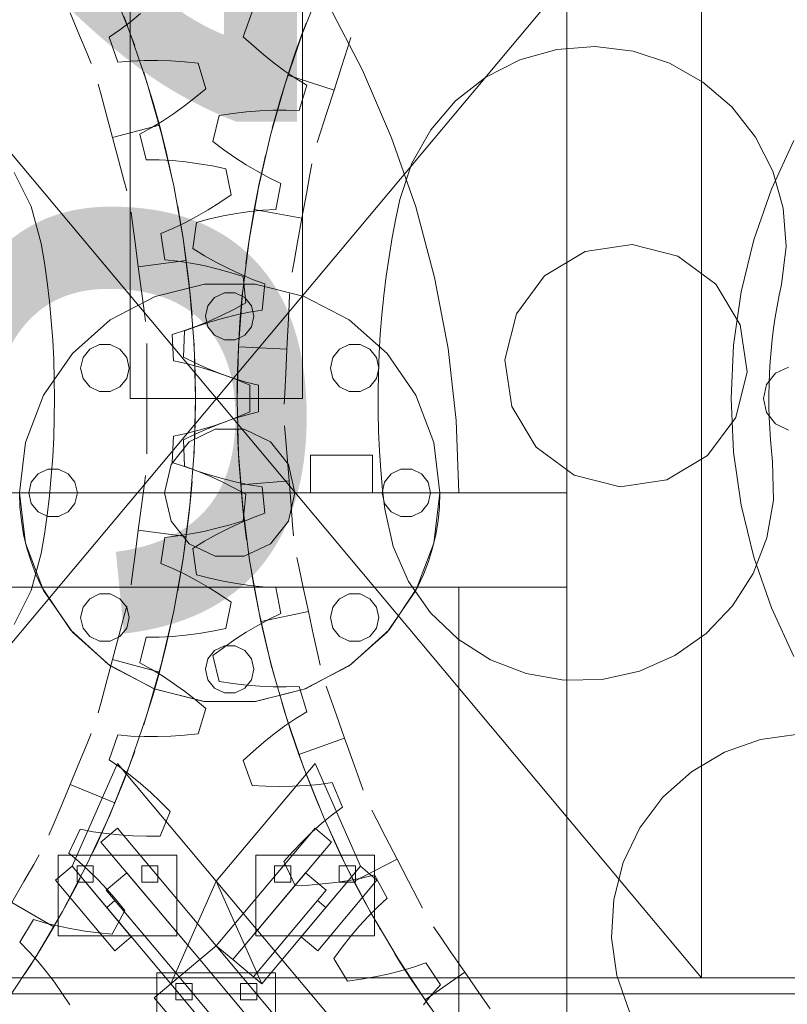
# Model space of a CAD drawing. Header units: millimetres. Extents: x -4738 to 65662, y -68080 to 6847.
# Tile 918 of 1056: x 24777 to 25062, y 1500 to 1866. Entities that reach past the tile are written whole.
import ezdxf

# ---------------------------------------------------------------- set-up
doc = ezdxf.new("R2010")
doc.units = ezdxf.units.MM
doc.layers.add('COTAS_P', color=1, linetype='Continuous', lineweight=0)
doc.layers.add('lateral_briquetadora', color=7, linetype='Continuous', lineweight=0)
doc.dimstyles.new('R19_100', dxfattribs={"dimtxt": 250, "dimasz": 150, "dimexe": 150, "dimexo": 80, "dimgap": 100, "dimtad": 1, "dimtih": 1, "dimtoh": 1, "dimdsep": 46, "dimcen": 0.09, "dimadec": 0, "dimazin": 0, "dimtfac": 1, "dimtdec": 4, "dimtofl": 0, "dimtmove": 0, "dimatfit": 3, "dimfxl": 1, "dimtolj": 1, "dimtzin": 0, "dimarcsym": 0})

# ---------------------------------------------------------------- blocks, each defined once
blk = doc.blocks.new('DIM_R30_6')
at = {"layer": 'COTAS_P'}
for p, q in [((24580.07, 3250), (24980.07, 3250)), ((24980.07, 3250), (24935.07, 3100)), ((24980.07, 0), (24980.07, 3250)), ((24980.07, 3250), (25025.07, 3100)), ((24980.07, 0), (24935.07, 150)), ((24980.07, 0), (25025.07, 150)), ((24580.07, 0), (24980.07, 0))]:
    blk.add_line(p, q, dxfattribs=at)
blk.add_text('3250 P', height=250, rotation=90, dxfattribs=at).set_placement((24880.07, 1625))
blk = doc.blocks.new('DIM_R30_7')
at = {"layer": 'COTAS_P'}
for p, q in [((24250.07, 2141), (24400.07, 2186)), ((26750.07, 2141), (26600.07, 2186)), ((24250.07, 1241), (24250.07, 2141)), ((24250.07, 2141), (26750.07, 2141)), ((24250.07, 2141), (24400.07, 2096)), ((26750.07, 2141), (26600.07, 2096)), ((26750.07, 1241), (26750.07, 2141))]:
    blk.add_line(p, q, dxfattribs=at)
blk.add_text('2500 P', height=250, dxfattribs=at).set_placement((25500.07, 2241))

msp = doc.modelspace()

# ---------------------------------------------------------------- linework, layer by layer
at = {"layer": 'lateral_briquetadora'}
for p, q in [((24670.067, 1940), (25030.067, 1510)), ((25030.067, 1940), (24670.067, 1510)), ((25030.067, 1510), (25030.067, 1940)), ((24818.067, 1900), (24818.067, 1725)), ((24882.067, 1725), (24882.067, 1900)), ((24810.529, 1879.686), (24817.901, 1861.23)), ((24882.019, 1860.648), (24889.362, 1879.115)), ((24891.598, 1871.338), (24904.291, 1846.9)), ((24795.829, 1868.219), (24799.316, 1859.801)), ((24822.007, 1867.875), (24818.184, 1864.748)), ((24860.047, 1859.315), (24863.369, 1868.6)), ((24818.184, 1864.748), (24814.279, 1861.82)), ((24815.849, 1866.648), (24818.425, 1859.807)), ((24881.971, 1860.517), (24883.393, 1864.319)), ((24814.279, 1861.82), (24810.285, 1859.118)), ((24817.901, 1861.23), (24824.329, 1842.425)), ((24875.621, 1841.832), (24882.019, 1860.648)), ((24879.509, 1853.634), (24881.971, 1860.517)), ((24799.316, 1859.801), (24802.112, 1853.051)), ((24810.285, 1859.118), (24813.603, 1849.845)), ((24818.425, 1859.807), (24819.8, 1855.988)), ((24863.821, 1855.863), (24860.047, 1859.315)), ((24898.78, 1855.116), (24900.021, 1858.976)), ((24802.112, 1853.051), (24803.664, 1849.304)), ((24867.66, 1852.572), (24863.821, 1855.863)), ((24876.621, 1844.99), (24879.509, 1853.634)), ((24896.545, 1848.159), (24898.78, 1855.116)), ((24962.747, 1850.733), (24976.438, 1854.548)), ((24976.438, 1854.548), (24990.61, 1855.619)), ((24990.61, 1855.619), (25004.719, 1853.905)), ((25004.719, 1853.905), (25018.222, 1849.471)), ((24813.603, 1849.845), (24818.404, 1850.29)), ((24818.404, 1850.29), (24823.28, 1850.504)), ((24823.28, 1850.504), (24828.22, 1850.512)), ((24828.22, 1850.512), (24833.214, 1850.333)), ((24833.214, 1850.333), (24838.258, 1849.977)), ((24838.258, 1849.977), (24843.346, 1849.452)), ((24843.346, 1849.452), (24846.208, 1840.015)), ((24871.565, 1849.453), (24867.66, 1852.572)), ((24875.538, 1846.517), (24871.565, 1849.453)), ((24950.064, 1844.32), (24962.747, 1850.733)), ((25018.222, 1849.471), (25030.601, 1842.488)), ((24824.371, 1842.292), (24823.137, 1846.159)), ((24879.581, 1843.784), (24875.538, 1846.517)), ((24893.758, 1839.484), (24896.545, 1848.159)), ((24904.291, 1846.9), (24915.125, 1821.79)), ((24824.329, 1842.425), (24829.796, 1823.318)), ((24826.491, 1835.296), (24824.371, 1842.292)), ((24876.621, 1844.99), (24873.934, 1836.283)), ((24893.758, 1839.484), (24876.621, 1844.99)), ((24883.703, 1841.282), (24879.581, 1843.784)), ((24938.875, 1835.556), (24950.064, 1844.32)), ((25030.601, 1842.488), (25041.379, 1833.225)), ((24807.316, 1837.722), (24806.266, 1841.639)), ((24846.208, 1840.015), (24842.269, 1836.753)), ((24870.184, 1822.717), (24875.621, 1841.832)), ((24880.844, 1831.857), (24883.703, 1841.282)), ((24893.758, 1839.484), (24890.971, 1830.809)), ((24809.207, 1830.664), (24807.316, 1837.722)), ((24828.952, 1826.522), (24826.491, 1835.296)), ((24842.269, 1836.753), (24838.274, 1833.655)), ((24873.934, 1836.283), (24871.926, 1829.254)), ((24929.612, 1824.777), (24938.875, 1835.556)), ((24838.274, 1833.655), (24834.22, 1830.73)), ((24856.212, 1830.778), (24861.232, 1831.382)), ((24861.232, 1831.382), (24866.212, 1831.806)), ((24866.212, 1831.806), (24871.146, 1832.04)), ((24871.146, 1832.04), (24876.027, 1832.066)), ((24876.027, 1832.066), (24880.844, 1831.857)), ((25041.379, 1833.225), (25050.143, 1822.036)), ((24811.565, 1821.863), (24809.207, 1830.664)), ((24830.109, 1827.994), (24825.936, 1825.462)), ((24834.22, 1830.73), (24830.109, 1827.994)), ((24848.76, 1820.439), (24851.156, 1830.005)), ((24851.156, 1830.005), (24856.212, 1830.778)), ((24871.926, 1829.254), (24870.867, 1825.335)), ((24890.971, 1830.809), (24888.736, 1823.853)), ((24811.565, 1821.863), (24828.952, 1826.522)), ((24825.936, 1825.462), (24821.696, 1823.165)), ((24828.952, 1826.522), (24831.208, 1817.692)), ((24888.736, 1823.853), (24887.495, 1819.992)), ((24922.629, 1812.398), (24929.612, 1824.777)), ((24811.565, 1821.863), (24813.923, 1813.062)), ((24821.696, 1823.165), (24824.089, 1813.611)), ((24829.796, 1823.318), (24834.288, 1803.959)), ((24852.855, 1817.374), (24848.76, 1820.439)), ((24865.722, 1803.351), (24870.184, 1822.717)), ((24915.125, 1821.79), (24924.053, 1796.116)), ((25050.143, 1822.036), (25056.556, 1809.353)), ((25056.039, 1802.677), (25064.301, 1820.769)), ((24831.208, 1817.692), (24832.869, 1810.574)), ((24856.998, 1814.475), (24852.855, 1817.374)), ((24813.923, 1813.062), (24815.815, 1806.004)), ((24824.089, 1813.611), (24828.911, 1813.583)), ((24828.911, 1813.583), (24833.785, 1813.318)), ((24833.785, 1813.318), (24838.701, 1812.843)), ((24838.701, 1812.843), (24843.654, 1812.174)), ((24861.189, 1811.754), (24856.998, 1814.475)), ((24867.431, 1811.311), (24868.345, 1815.266)), ((24832.869, 1810.574), (24833.734, 1806.608)), ((24843.654, 1812.174), (24848.639, 1811.325)), ((24848.639, 1811.325), (24853.651, 1810.305)), ((24853.651, 1810.305), (24855.574, 1800.633)), ((24865.43, 1809.222), (24861.189, 1811.754)), ((24869.722, 1806.898), (24865.43, 1809.222)), ((24865.889, 1804.166), (24867.431, 1811.311)), ((24884.802, 1808.15), (24885.528, 1812.14)), ((24918.195, 1798.895), (24922.629, 1812.398)), ((25056.556, 1809.353), (25060.372, 1795.662)), ((24775.033, 1808.933), (24781.4, 1796.226)), ((24815.815, 1806.004), (24816.864, 1802.087)), ((24874.07, 1804.812), (24869.722, 1806.898)), ((24883.494, 1800.961), (24884.802, 1808.15)), ((24834.288, 1803.959), (24837.794, 1784.398)), ((24862.247, 1783.784), (24865.722, 1803.351)), ((24864.154, 1795.219), (24865.889, 1804.166)), ((24872.148, 1795.152), (24874.07, 1804.812)), ((25049.533, 1783.882), (25056.039, 1802.677)), ((24855.574, 1800.633), (24851.335, 1797.772)), ((24881.863, 1791.997), (24883.494, 1800.961)), ((24916.7, 1791.827), (24918.195, 1798.895)), ((24781.4, 1796.226), (24785.166, 1782.522)), ((24836.478, 1792.432), (24835.759, 1796.427)), ((24847.054, 1795.081), (24842.734, 1792.568)), ((24851.335, 1797.772), (24847.054, 1795.081)), ((24862.479, 1794.384), (24867.333, 1794.888)), ((24864.154, 1795.219), (24862.627, 1786.235)), ((24881.863, 1791.997), (24864.154, 1795.219)), ((24867.333, 1794.888), (24872.148, 1795.152)), ((24924.053, 1796.116), (24931.037, 1769.987)), ((25060.372, 1795.662), (25061.443, 1781.49)), ((24818.973, 1790.127), (24818.443, 1794.148)), ((24837.667, 1785.22), (24836.478, 1792.432)), ((24842.734, 1792.568), (24838.374, 1790.247)), ((24842.785, 1790.399), (24847.741, 1791.664)), ((24847.741, 1791.664), (24852.678, 1792.757)), ((24852.678, 1792.757), (24857.592, 1793.667)), ((24857.592, 1793.667), (24862.479, 1794.384)), ((24881.863, 1791.997), (24880.232, 1783.033)), ((24915.355, 1784.728), (24916.7, 1791.827)), ((24819.926, 1782.883), (24818.973, 1790.127)), ((24833.973, 1788.137), (24829.528, 1786.266)), ((24838.374, 1790.247), (24833.973, 1788.137)), ((24841.338, 1780.645), (24842.785, 1790.399)), ((24829.528, 1786.266), (24830.974, 1776.524)), ((24838.962, 1776.199), (24837.667, 1785.22)), ((24837.794, 1784.398), (24840.305, 1764.683)), ((24859.768, 1764.065), (24862.247, 1783.784)), ((24862.627, 1786.235), (24861.553, 1779.005)), ((24914.161, 1777.603), (24915.355, 1784.728)), ((25044.844, 1764.554), (25049.533, 1783.882)), ((24785.166, 1782.522), (24786.313, 1775.389)), ((24821.116, 1773.849), (24819.926, 1782.883)), ((24845.713, 1777.995), (24841.338, 1780.645)), ((24880.232, 1783.033), (24878.924, 1775.844)), ((24986.956, 1779.551), (25004.325, 1782.127)), ((25004.325, 1782.127), (25021.356, 1777.861)), ((25061.443, 1781.49), (25059.729, 1767.381)), ((24830.974, 1776.524), (24835.77, 1776.024)), ((24850.12, 1775.517), (24845.713, 1777.995)), ((24861.553, 1779.005), (24861.015, 1774.981)), ((24913.119, 1770.453), (24914.161, 1777.603)), ((24971.896, 1770.524), (24986.956, 1779.551)), ((25021.356, 1777.861), (25035.459, 1767.401)), ((24786.313, 1775.389), (24787.308, 1768.233)), ((24821.116, 1773.849), (24838.962, 1776.199)), ((24821.116, 1773.849), (24822.305, 1764.816)), ((24835.77, 1776.024), (24840.594, 1775.282)), ((24838.962, 1776.199), (24840.046, 1767.151)), ((24840.594, 1775.282), (24845.44, 1774.327)), ((24845.44, 1774.327), (24850.303, 1773.176)), ((24854.559, 1773.219), (24850.12, 1775.517)), ((24850.303, 1773.176), (24855.181, 1771.843)), ((24859.027, 1771.115), (24854.559, 1773.219)), ((24878.924, 1775.844), (24878.198, 1771.854)), ((24855.181, 1771.843), (24860.069, 1770.336)), ((24863.527, 1769.223), (24859.027, 1771.115)), ((24860.069, 1770.336), (24861.035, 1760.522)), ((24868.057, 1767.573), (24863.527, 1769.223)), ((24912.23, 1763.283), (24913.119, 1770.453)), ((24931.037, 1769.987), (24936.047, 1743.516)), ((24961.437, 1756.421), (24971.896, 1770.524)), ((24787.308, 1768.233), (24788.15, 1761.057)), ((24827.408, 1762.931), (24845.666, 1767.431)), ((24840.046, 1767.151), (24840.764, 1759.876)), ((24845.666, 1767.431), (24864.469, 1767.431)), ((24864.469, 1767.431), (24882.727, 1762.931)), ((24867.092, 1757.771), (24868.057, 1767.573)), ((25035.459, 1767.401), (25044.486, 1752.341)), ((25059.729, 1767.381), (25058.871, 1763.327)), ((24810.758, 1754.193), (24827.408, 1762.931)), ((24822.305, 1764.816), (24823.259, 1757.571)), ((24840.305, 1764.683), (24841.814, 1744.867)), ((24849.456, 1762.556), (24846.959, 1759.425)), ((24853.065, 1764.294), (24849.456, 1762.556)), ((24857.07, 1764.294), (24853.065, 1764.294)), ((24860.679, 1762.556), (24857.07, 1764.294)), ((24858.29, 1744.247), (24859.768, 1764.065)), ((24859.439, 1760.629), (24859.829, 1764.669)), ((24863.176, 1759.425), (24860.679, 1762.556)), ((24877.074, 1759.762), (24877.273, 1763.812)), ((24882.727, 1762.931), (24899.377, 1754.193)), ((24911.492, 1756.096), (24912.23, 1763.283)), ((25042.014, 1744.867), (25044.844, 1764.554)), ((25058.871, 1763.327), (25058.1, 1759.256)), ((24788.15, 1761.057), (24788.84, 1753.865)), ((24840.764, 1759.876), (24841.104, 1755.831)), ((24846.959, 1759.425), (24846.067, 1755.52)), ((24856.535, 1758.091), (24852.012, 1755.832)), ((24861.035, 1760.522), (24856.535, 1758.091)), ((24858.843, 1753.343), (24859.439, 1760.629)), ((24864.067, 1755.52), (24863.176, 1759.425)), ((24876.715, 1752.464), (24877.074, 1759.762)), ((25058.1, 1759.256), (25057.415, 1755.169)), ((24823.259, 1757.571), (24823.788, 1753.551)), ((24846.067, 1755.52), (24846.959, 1751.615)), ((24852.012, 1755.832), (24847.466, 1753.754)), ((24847.95, 1753.48), (24852.751, 1754.867)), ((24852.751, 1754.867), (24857.544, 1756.059)), ((24857.544, 1756.059), (24862.326, 1757.037)), ((24862.326, 1757.037), (24867.092, 1757.771)), ((24863.176, 1751.615), (24864.067, 1755.52)), ((24910.908, 1748.895), (24911.492, 1756.096)), ((24957.171, 1739.389), (24961.437, 1756.421)), ((25057.415, 1755.169), (25056.818, 1751.069)), ((24788.84, 1753.865), (24789.377, 1746.66)), ((24796.684, 1741.724), (24810.758, 1754.193)), ((24842.899, 1751.872), (24838.313, 1750.204)), ((24838.336, 1750.164), (24843.144, 1751.909)), ((24847.466, 1753.754), (24842.899, 1751.872)), ((24843.144, 1751.909), (24847.95, 1753.48)), ((24846.959, 1751.615), (24849.456, 1748.484)), ((24858.29, 1744.247), (24858.843, 1753.343)), ((24860.679, 1748.484), (24863.176, 1751.615)), ((24876.268, 1743.364), (24876.715, 1752.464)), ((24899.377, 1754.193), (24913.451, 1741.724)), ((25044.486, 1752.341), (25047.062, 1734.973)), ((25056.818, 1751.069), (25056.308, 1746.957)), ((24838.313, 1750.204), (24833.706, 1748.777)), ((24833.706, 1748.777), (24834.19, 1738.94)), ((24837.852, 1740.314), (24838.336, 1750.164)), ((24849.456, 1748.484), (24853.065, 1746.746)), ((24857.07, 1746.746), (24860.679, 1748.484)), ((24910.477, 1741.683), (24910.908, 1748.895)), ((24789.377, 1746.66), (24789.76, 1739.446)), ((24806.735, 1745.104), (24803.126, 1743.366)), ((24810.741, 1745.104), (24806.735, 1745.104)), ((24814.349, 1743.366), (24810.741, 1745.104)), ((24824.317, 1741.418), (24824.317, 1745.473)), ((24841.974, 1741.418), (24841.783, 1745.473)), ((24841.814, 1744.867), (24842.317, 1725)), ((24853.065, 1746.746), (24857.07, 1746.746)), ((24857.818, 1724.379), (24858.29, 1744.247)), ((24858.29, 1744.247), (24857.949, 1735.14)), ((24876.268, 1743.364), (24858.29, 1744.247)), ((24899.394, 1745.104), (24895.786, 1743.366)), ((24903.4, 1745.104), (24899.394, 1745.104)), ((24907.009, 1743.366), (24903.4, 1745.104)), ((24936.047, 1743.516), (24939.061, 1716.815)), ((25041.067, 1725), (25042.014, 1744.867)), ((25056.308, 1746.957), (25055.885, 1742.835)), ((24786.002, 1726.248), (24796.684, 1741.724)), ((24800.629, 1740.235), (24799.738, 1736.33)), ((24803.126, 1743.366), (24800.629, 1740.235)), ((24816.847, 1740.235), (24814.349, 1743.366)), ((24817.738, 1736.33), (24816.847, 1740.235)), ((24824.317, 1734.112), (24824.317, 1741.418)), ((24842.466, 1738.107), (24837.852, 1740.314)), ((24842.212, 1734.112), (24841.974, 1741.418)), ((24876.268, 1743.364), (24875.821, 1734.263)), ((24893.288, 1740.235), (24892.397, 1736.33)), ((24895.786, 1743.366), (24893.288, 1740.235)), ((24909.506, 1740.235), (24907.009, 1743.366)), ((24910.397, 1736.33), (24909.506, 1740.235)), ((24910.199, 1734.463), (24910.477, 1741.683)), ((24913.451, 1741.724), (24924.133, 1726.248)), ((25055.885, 1742.835), (25055.55, 1738.704)), ((24789.76, 1739.446), (24789.991, 1732.224)), ((24799.738, 1736.33), (24800.629, 1732.425)), ((24816.847, 1732.425), (24817.738, 1736.33)), ((24834.19, 1738.94), (24838.914, 1737.973)), ((24838.914, 1737.973), (24843.642, 1736.762)), ((24847.095, 1736.072), (24842.466, 1738.107)), ((24843.642, 1736.762), (24848.371, 1735.336)), ((24892.397, 1736.33), (24893.288, 1732.425)), ((24909.506, 1732.425), (24910.397, 1736.33)), ((24959.747, 1722.021), (24957.171, 1739.389)), ((25055.55, 1738.704), (25055.302, 1734.568)), ((25057.586, 1734.382), (25062.397, 1736.699)), ((24800.629, 1732.425), (24803.126, 1729.293)), ((24814.349, 1729.293), (24816.847, 1732.425)), ((24824.317, 1725), (24824.317, 1734.112)), ((24842.317, 1725), (24842.212, 1734.112)), ((24851.737, 1734.22), (24847.095, 1736.072)), ((24848.371, 1735.336), (24853.098, 1733.714)), ((24856.39, 1732.564), (24851.737, 1734.22)), ((24853.098, 1733.714), (24857.821, 1731.909)), ((24861.053, 1731.123), (24856.39, 1732.564)), ((24857.949, 1735.14), (24857.828, 1727.832)), ((24875.821, 1734.263), (24875.463, 1726.965)), ((24893.288, 1732.425), (24895.786, 1729.293)), ((24907.009, 1729.293), (24909.506, 1732.425)), ((24910.075, 1727.24), (24910.199, 1734.463)), ((25047.062, 1734.973), (25042.796, 1717.941)), ((25054.256, 1730.207), (25057.586, 1734.382)), ((25055.302, 1734.568), (25055.143, 1730.428)), ((24789.991, 1732.224), (24790.067, 1725)), ((24803.126, 1729.293), (24806.735, 1727.555)), ((24810.741, 1727.555), (24814.349, 1729.293)), ((24857.821, 1731.909), (24862.538, 1729.931)), ((24865.724, 1729.925), (24861.053, 1731.123)), ((24862.538, 1729.931), (24862.538, 1720.069)), ((24865.724, 1720.075), (24865.724, 1729.925)), ((24895.786, 1729.293), (24899.394, 1727.555)), ((24903.4, 1727.555), (24907.009, 1729.293)), ((25053.067, 1725), (25054.256, 1730.207)), ((25055.143, 1730.428), (25055.072, 1726.285)), ((24779.334, 1708.667), (24786.002, 1726.248)), ((24806.735, 1727.555), (24810.741, 1727.555)), ((24857.828, 1727.832), (24857.819, 1723.772)), ((24875.463, 1726.965), (24875.264, 1722.915)), ((24899.394, 1727.555), (24903.4, 1727.555)), ((24910.104, 1720.015), (24910.075, 1727.24)), ((24924.133, 1726.248), (24930.801, 1708.667)), ((25055.072, 1726.285), (25055.088, 1722.141)), ((24790.067, 1725), (24789.991, 1717.776)), ((24818.067, 1725), (24882.067, 1725)), ((24824.317, 1725), (24842.317, 1725)), ((24824.317, 1725), (24824.317, 1715.888)), ((24842.317, 1725), (24841.814, 1705.133)), ((24842.317, 1725), (24842.212, 1715.888)), ((24858.353, 1704.513), (24857.818, 1724.379)), ((24968.774, 1706.961), (24959.747, 1722.021)), ((25042.014, 1705.133), (25041.067, 1725)), ((25054.256, 1719.793), (25053.067, 1725)), ((25055.088, 1722.141), (25055.193, 1717.999)), ((24857.821, 1718.091), (24853.098, 1716.286)), ((24856.39, 1717.436), (24861.053, 1718.877)), ((24862.538, 1720.069), (24857.821, 1718.091)), ((24861.053, 1718.877), (24865.724, 1720.075)), ((24910.287, 1712.792), (24910.104, 1720.015)), ((25042.796, 1717.941), (25032.337, 1703.838)), ((25057.586, 1715.618), (25054.256, 1719.793)), ((25055.193, 1717.999), (25055.386, 1713.859)), ((24789.991, 1717.776), (24789.76, 1710.554)), ((24824.317, 1715.888), (24824.317, 1708.582)), ((24842.212, 1715.888), (24841.974, 1708.582)), ((24848.371, 1714.664), (24843.642, 1713.238)), ((24847.095, 1713.928), (24851.737, 1715.78)), ((24853.098, 1716.286), (24848.371, 1714.664)), ((24851.737, 1715.78), (24856.39, 1717.436)), ((24875.728, 1710.779), (24875.396, 1714.821)), ((24939.061, 1716.815), (24940.067, 1690)), ((25062.397, 1713.301), (25057.586, 1715.618)), ((24789.76, 1710.554), (24789.377, 1703.34)), ((24834.19, 1711.06), (24833.706, 1701.223)), ((24838.914, 1712.027), (24834.19, 1711.06)), ((24837.852, 1709.686), (24842.466, 1711.893)), ((24843.642, 1713.238), (24838.914, 1712.027)), ((24849.687, 1713.574), (24839.992, 1708.905)), ((24842.466, 1711.893), (24847.095, 1713.928)), ((24860.448, 1713.574), (24849.687, 1713.574)), ((24858.13, 1709.336), (24857.989, 1713.393)), ((24870.143, 1708.905), (24860.448, 1713.574)), ((24876.325, 1703.497), (24875.728, 1710.779)), ((24910.623, 1705.575), (24910.287, 1712.792)), ((25055.386, 1713.859), (25055.667, 1709.725)), ((24777.067, 1690), (24779.334, 1708.667)), ((24824.317, 1708.582), (24824.317, 1704.527)), ((24839.992, 1708.905), (24833.282, 1700.491)), ((24838.336, 1699.836), (24837.852, 1709.686)), ((24841.974, 1708.582), (24841.783, 1704.527)), ((24858.49, 1702.036), (24858.13, 1709.336)), ((24876.853, 1700.491), (24870.143, 1708.905)), ((24930.801, 1708.667), (24933.067, 1690)), ((24982.877, 1696.502), (24968.774, 1706.961)), ((25055.667, 1709.725), (25056.035, 1705.598)), ((24789.377, 1703.34), (24788.84, 1696.135)), ((24841.814, 1705.133), (24840.305, 1685.317)), ((24859.893, 1684.699), (24858.353, 1704.513)), ((24877.069, 1694.416), (24876.325, 1703.497)), ((24885.067, 1704), (24908.067, 1704)), ((24885.067, 1704), (24885.067, 1690)), ((24908.067, 1704), (24908.067, 1690)), ((24911.112, 1698.367), (24910.623, 1705.575)), ((25032.337, 1703.838), (25017.277, 1694.812)), ((25044.844, 1685.446), (25042.014, 1705.133)), ((25056.035, 1705.598), (25056.491, 1701.479)), ((24833.282, 1700.491), (24830.887, 1690)), ((24833.706, 1701.223), (24838.313, 1699.796)), ((24838.313, 1699.796), (24842.899, 1698.128)), ((24843.144, 1698.091), (24838.336, 1699.836)), ((24859.129, 1692.945), (24858.49, 1702.036)), ((24879.247, 1690), (24876.853, 1700.491)), ((25056.491, 1701.479), (25056.814, 1687.271)), ((24783.936, 1697.036), (24781.439, 1693.905)), ((24787.545, 1698.774), (24783.936, 1697.036)), ((24791.55, 1698.774), (24787.545, 1698.774)), ((24788.84, 1696.135), (24788.15, 1688.943)), ((24795.159, 1697.036), (24791.55, 1698.774)), ((24797.656, 1693.905), (24795.159, 1697.036)), ((24823.259, 1692.429), (24823.788, 1696.449)), ((24842.899, 1698.128), (24847.466, 1696.246)), ((24847.95, 1696.52), (24843.144, 1698.091)), ((24847.466, 1696.246), (24852.012, 1694.168)), ((24852.751, 1695.133), (24847.95, 1696.52)), ((24911.755, 1691.171), (24911.112, 1698.367)), ((24914.976, 1697.036), (24912.479, 1693.905)), ((24918.585, 1698.774), (24914.976, 1697.036)), ((24922.59, 1698.774), (24918.585, 1698.774)), ((24926.199, 1697.036), (24922.59, 1698.774)), ((24928.696, 1693.905), (24926.199, 1697.036)), ((24999.908, 1692.235), (24982.877, 1696.502)), ((24781.439, 1693.905), (24780.547, 1690)), ((24798.547, 1690), (24797.656, 1693.905)), ((24822.305, 1685.184), (24823.259, 1692.429)), ((24840.764, 1690.124), (24841.104, 1694.169)), ((24852.012, 1694.168), (24856.535, 1691.909)), ((24857.544, 1693.941), (24852.751, 1695.133)), ((24862.326, 1692.963), (24857.544, 1693.941)), ((24877.069, 1694.416), (24859.129, 1692.945)), ((24859.129, 1692.945), (24859.98, 1683.872)), ((24867.092, 1692.229), (24862.326, 1692.963)), ((24868.057, 1682.427), (24867.092, 1692.229)), ((24877.069, 1694.416), (24877.814, 1685.335)), ((24912.479, 1693.905), (24911.587, 1690)), ((24929.587, 1690), (24928.696, 1693.905)), ((25017.277, 1694.812), (24999.908, 1692.235)), ((24940.067, 1690), (24000.067, 1690)), ((24980.067, 1690), (24621.532, 1690)), ((24885.067, 1690), (24623.067, 1690)), ((24777.067, 1690), (24885.067, 1690)), ((24777.067, 1690), (24777.24, 1684.819)), ((24779.334, 1671.333), (24777.067, 1690)), ((24780.547, 1690), (24781.439, 1686.095)), ((24788.15, 1688.943), (24787.308, 1681.767)), ((24797.656, 1686.095), (24798.547, 1690)), ((24830.887, 1690), (24833.282, 1679.509)), ((24840.046, 1682.849), (24840.764, 1690.124)), ((24856.535, 1691.909), (24861.035, 1689.478)), ((24861.035, 1689.478), (24860.069, 1679.664)), ((24876.853, 1679.509), (24879.247, 1690)), ((24908.067, 1690), (24885.067, 1690)), ((24940.067, 1690), (24908.067, 1690)), ((24908.067, 1690), (24933.067, 1690)), ((24911.587, 1690), (24912.479, 1686.095)), ((24912.55, 1683.99), (24911.755, 1691.171)), ((24928.696, 1686.095), (24929.587, 1690)), ((24933.067, 1690), (24930.801, 1671.333)), ((24932.895, 1684.819), (24933.067, 1690)), ((24980.067, 1690), (24933.067, 1690)), ((24980.067, 1655), (24980.067, 1690)), ((24781.439, 1686.095), (24783.936, 1682.964)), ((24795.159, 1682.964), (24797.656, 1686.095)), ((24821.116, 1676.151), (24822.305, 1685.184)), ((24840.305, 1685.317), (24837.794, 1665.602)), ((24877.814, 1685.335), (24878.411, 1678.052)), ((24912.479, 1686.095), (24914.976, 1682.964)), ((24926.199, 1682.964), (24928.696, 1686.095)), ((25049.533, 1666.118), (25044.844, 1685.446)), ((25056.814, 1687.271), (25054.359, 1673.272)), ((24777.24, 1684.819), (24777.756, 1679.66)), ((24783.936, 1682.964), (24787.545, 1681.226)), ((24787.308, 1681.767), (24786.313, 1674.611)), ((24791.55, 1681.226), (24795.159, 1682.964)), ((24838.962, 1673.801), (24840.046, 1682.849)), ((24862.435, 1664.989), (24859.893, 1684.699)), ((24859.98, 1683.872), (24860.814, 1676.61)), ((24863.527, 1680.777), (24868.057, 1682.427)), ((24915.639, 1670.117), (24912.55, 1683.99)), ((24914.976, 1682.964), (24918.585, 1681.226)), ((24922.59, 1681.226), (24926.199, 1682.964)), ((24932.379, 1679.66), (24932.895, 1684.819)), ((24777.756, 1679.66), (24778.613, 1674.548)), ((24787.545, 1681.226), (24791.55, 1681.226)), ((24833.282, 1679.509), (24839.992, 1671.095)), ((24855.181, 1678.157), (24850.303, 1676.824)), ((24854.559, 1676.781), (24859.027, 1678.885)), ((24860.069, 1679.664), (24855.181, 1678.157)), ((24859.027, 1678.885), (24863.527, 1680.777)), ((24870.143, 1671.095), (24876.853, 1679.509)), ((24878.411, 1678.052), (24878.742, 1674.011)), ((24918.585, 1681.226), (24922.59, 1681.226)), ((24931.522, 1674.548), (24932.379, 1679.66)), ((24778.613, 1674.548), (24779.809, 1669.503)), ((24786.313, 1674.611), (24785.166, 1667.478)), ((24821.116, 1676.151), (24819.926, 1667.117)), ((24821.116, 1676.151), (24838.962, 1673.801)), ((24835.77, 1673.976), (24830.974, 1673.476)), ((24840.594, 1674.718), (24835.77, 1673.976)), ((24845.44, 1675.673), (24840.594, 1674.718)), ((24850.303, 1676.824), (24845.44, 1675.673)), ((24845.713, 1672.005), (24850.12, 1674.483)), ((24850.12, 1674.483), (24854.559, 1676.781)), ((24860.814, 1676.61), (24861.335, 1672.584)), ((24930.326, 1669.503), (24931.522, 1674.548)), ((24786.002, 1653.752), (24779.334, 1671.333)), ((24830.974, 1673.476), (24829.528, 1663.734)), ((24838.962, 1673.801), (24837.667, 1664.78)), ((24839.992, 1671.095), (24849.687, 1666.426)), ((24841.338, 1669.355), (24845.713, 1672.005)), ((24860.448, 1666.426), (24870.143, 1671.095)), ((24930.801, 1671.333), (24924.133, 1653.752)), ((25054.359, 1673.272), (25049.22, 1660.021)), ((24779.809, 1669.503), (24781.337, 1664.549)), ((24785.166, 1667.478), (24781.4, 1653.774)), ((24819.926, 1667.117), (24818.973, 1659.873)), ((24842.785, 1659.601), (24841.338, 1669.355)), ((24921.375, 1657.113), (24915.639, 1670.117)), ((24928.798, 1664.549), (24930.326, 1669.503)), ((24781.337, 1664.549), (24783.19, 1659.708)), ((24829.528, 1663.734), (24833.973, 1661.863)), ((24837.794, 1665.602), (24834.288, 1646.041)), ((24837.667, 1664.78), (24836.478, 1657.568)), ((24849.687, 1666.426), (24860.448, 1666.426)), ((24865.972, 1645.432), (24862.435, 1664.989)), ((24880.786, 1662.04), (24879.93, 1666.004)), ((24926.945, 1659.708), (24928.798, 1664.549)), ((25056.039, 1647.323), (25049.533, 1666.118)), ((24783.19, 1659.708), (24785.361, 1655)), ((24818.973, 1659.873), (24818.443, 1655.852)), ((24833.973, 1661.863), (24838.374, 1659.753)), ((24838.374, 1659.753), (24842.734, 1657.432)), ((24847.741, 1658.336), (24842.785, 1659.601)), ((24863.528, 1658.312), (24862.858, 1662.316)), ((24882.329, 1654.898), (24880.786, 1662.04)), ((24924.774, 1655), (24926.945, 1659.708)), ((25049.22, 1660.021), (25041.595, 1648.027)), ((24836.478, 1657.568), (24835.759, 1653.573)), ((24842.734, 1657.432), (24847.054, 1654.919)), ((24852.678, 1657.243), (24847.741, 1658.336)), ((24857.592, 1656.333), (24852.678, 1657.243)), ((24862.479, 1655.616), (24857.592, 1656.333)), ((24864.838, 1651.121), (24863.528, 1658.312)), ((24929.537, 1645.479), (24921.375, 1657.113)), ((24785.361, 1655), (24543.876, 1655)), ((24980.067, 1655), (24610.458, 1655)), ((24940.067, 1655), (24610.458, 1655)), ((24781.4, 1653.774), (24775.033, 1641.067)), ((24795.966, 1639.098), (24785.361, 1655)), ((24796.684, 1638.276), (24786.002, 1653.752)), ((24806.735, 1652.445), (24803.126, 1650.707)), ((24810.741, 1652.445), (24806.735, 1652.445)), ((24814.349, 1650.707), (24810.741, 1652.445)), ((24847.054, 1654.919), (24851.335, 1652.228)), ((24851.335, 1652.228), (24855.574, 1649.367)), ((24867.333, 1655.112), (24862.479, 1655.616)), ((24872.148, 1654.848), (24867.333, 1655.112)), ((24874.07, 1645.188), (24872.148, 1654.848)), ((24884.252, 1645.992), (24882.329, 1654.898)), ((24899.394, 1652.445), (24895.786, 1650.707)), ((24903.4, 1652.445), (24899.394, 1652.445)), ((24907.009, 1650.707), (24903.4, 1652.445)), ((24924.133, 1653.752), (24913.451, 1638.276)), ((24924.774, 1655), (24914.169, 1639.098)), ((24980.067, 1655), (24924.774, 1655)), ((24940.067, 1655), (24924.774, 1655)), ((24940.067, 1655), (24940.067, 1490)), ((24803.126, 1650.707), (24800.629, 1647.575)), ((24816.847, 1647.575), (24814.349, 1650.707)), ((24855.574, 1649.367), (24853.651, 1639.695)), ((24866.658, 1642.191), (24864.838, 1651.121)), ((24895.786, 1650.707), (24893.288, 1647.575)), ((24909.506, 1647.575), (24907.009, 1650.707)), ((24800.629, 1647.575), (24799.738, 1643.67)), ((24815.815, 1643.996), (24816.864, 1647.913)), ((24817.738, 1643.67), (24816.847, 1647.575)), ((24834.288, 1646.041), (24829.796, 1626.682)), ((24870.495, 1626.08), (24865.972, 1645.432)), ((24884.252, 1645.992), (24866.658, 1642.191)), ((24869.722, 1643.102), (24874.07, 1645.188)), ((24884.252, 1645.992), (24886.176, 1637.085)), ((24893.288, 1647.575), (24892.397, 1643.67)), ((24910.397, 1643.67), (24909.506, 1647.575)), ((24939.813, 1635.66), (24929.537, 1645.479)), ((25041.595, 1648.027), (25031.776, 1637.752)), ((25064.301, 1629.231), (25056.039, 1647.323)), ((24799.738, 1643.67), (24800.629, 1639.765)), ((24813.923, 1636.938), (24815.815, 1643.996)), ((24816.847, 1639.765), (24817.738, 1643.67)), ((24832.869, 1639.426), (24833.734, 1643.392)), ((24865.43, 1640.778), (24869.722, 1643.102)), ((24866.658, 1642.191), (24868.685, 1633.307)), ((24892.397, 1643.67), (24893.288, 1639.765)), ((24909.506, 1639.765), (24910.397, 1643.67)), ((24810.119, 1626.253), (24795.966, 1639.098)), ((24810.758, 1625.807), (24796.684, 1638.276)), ((24800.629, 1639.765), (24803.126, 1636.634)), ((24814.349, 1636.634), (24816.847, 1639.765)), ((24831.208, 1632.308), (24832.869, 1639.426)), ((24843.654, 1637.826), (24838.701, 1637.157)), ((24848.639, 1638.675), (24843.654, 1637.826)), ((24853.651, 1639.695), (24848.639, 1638.675)), ((24856.998, 1635.525), (24861.189, 1638.246)), ((24861.189, 1638.246), (24865.43, 1640.778)), ((24893.288, 1639.765), (24895.786, 1636.634)), ((24913.451, 1638.276), (24899.377, 1625.807)), ((24914.169, 1639.098), (24900.016, 1626.253)), ((24907.009, 1636.634), (24909.506, 1639.765)), ((25031.776, 1637.752), (25020.142, 1629.589)), ((24803.126, 1636.634), (24806.735, 1634.896)), ((24806.735, 1634.896), (24810.741, 1634.896)), ((24810.741, 1634.896), (24814.349, 1636.634)), ((24811.565, 1628.137), (24813.923, 1636.938)), ((24824.089, 1636.389), (24821.696, 1626.835)), ((24828.911, 1636.417), (24824.089, 1636.389)), ((24833.785, 1636.682), (24828.911, 1636.417)), ((24838.701, 1637.157), (24833.785, 1636.682)), ((24852.855, 1632.626), (24856.998, 1635.525)), ((24886.176, 1637.085), (24887.718, 1629.943)), ((24895.786, 1636.634), (24899.394, 1634.896)), ((24899.394, 1634.896), (24903.4, 1634.896)), ((24903.4, 1634.896), (24907.009, 1636.634)), ((24951.807, 1628.035), (24939.813, 1635.66)), ((24828.952, 1623.478), (24831.208, 1632.308)), ((24849.456, 1631.516), (24846.959, 1628.385)), ((24848.76, 1629.561), (24852.855, 1632.626)), ((24853.065, 1633.254), (24849.456, 1631.516)), ((24857.07, 1633.254), (24853.065, 1633.254)), ((24860.679, 1631.516), (24857.07, 1633.254)), ((24863.176, 1628.385), (24860.679, 1631.516)), ((24868.685, 1633.307), (24870.46, 1626.216)), ((24811.565, 1628.137), (24809.207, 1619.336)), ((24811.565, 1628.137), (24828.952, 1623.478)), ((24821.696, 1626.835), (24825.936, 1624.538)), ((24829.796, 1626.682), (24824.329, 1607.575)), ((24846.959, 1628.385), (24846.067, 1624.48)), ((24851.156, 1619.995), (24848.76, 1629.561)), ((24864.067, 1624.48), (24863.176, 1628.385)), ((24887.718, 1629.943), (24888.575, 1625.979)), ((24965.058, 1622.896), (24951.807, 1628.035)), ((25020.142, 1629.589), (25007.138, 1623.853)), ((24826.971, 1617.236), (24810.119, 1626.253)), ((24827.408, 1617.069), (24810.758, 1625.807)), ((24825.936, 1624.538), (24830.109, 1622.006)), ((24828.952, 1623.478), (24826.491, 1614.704)), ((24846.067, 1624.48), (24846.959, 1620.575)), ((24863.176, 1620.575), (24864.067, 1624.48)), ((24870.46, 1626.216), (24871.503, 1622.292)), ((24875.993, 1606.982), (24870.495, 1626.08)), ((24899.377, 1625.807), (24882.727, 1617.069)), ((24900.016, 1626.253), (24883.164, 1617.236)), ((24979.057, 1620.441), (24965.058, 1622.896)), ((25007.138, 1623.853), (24993.265, 1620.764)), ((24809.207, 1619.336), (24807.316, 1612.278)), ((24830.109, 1622.006), (24834.22, 1619.27)), ((24834.22, 1619.27), (24838.274, 1616.345)), ((24846.959, 1620.575), (24849.456, 1617.444)), ((24856.212, 1619.222), (24851.156, 1619.995)), ((24861.232, 1618.618), (24856.212, 1619.222)), ((24860.679, 1617.444), (24863.176, 1620.575)), ((24993.265, 1620.764), (24979.057, 1620.441)), ((24845.511, 1612.588), (24826.971, 1617.236)), ((24845.666, 1612.569), (24827.408, 1617.069)), ((24838.274, 1616.345), (24842.269, 1613.247)), ((24849.456, 1617.444), (24853.065, 1615.706)), ((24853.065, 1615.706), (24857.07, 1615.706)), ((24857.07, 1615.706), (24860.679, 1617.444)), ((24866.212, 1618.194), (24861.232, 1618.618)), ((24882.727, 1617.069), (24864.469, 1612.569)), ((24883.164, 1617.236), (24864.624, 1612.588)), ((24871.146, 1617.96), (24866.212, 1618.194)), ((24876.027, 1617.934), (24871.146, 1617.96)), ((24880.844, 1618.143), (24876.027, 1617.934)), ((24883.703, 1608.718), (24880.844, 1618.143)), ((24892.163, 1614.378), (24890.797, 1618.196)), ((24807.316, 1612.278), (24806.266, 1608.361)), ((24826.491, 1614.704), (24824.37, 1607.708)), ((24842.269, 1613.247), (24846.208, 1609.985)), ((24864.624, 1612.588), (24845.511, 1612.588)), ((24864.469, 1612.569), (24845.666, 1612.569)), ((24875.539, 1608.429), (24874.353, 1612.312)), ((24894.625, 1607.498), (24892.163, 1614.378)), ((24846.208, 1609.985), (24843.346, 1600.548)), ((24877.777, 1601.47), (24875.539, 1608.429)), ((24879.581, 1606.216), (24883.703, 1608.718)), ((24824.329, 1607.575), (24817.901, 1588.77)), ((24824.37, 1607.708), (24823.137, 1603.841)), ((24875.538, 1603.483), (24879.581, 1606.216)), ((24882.45, 1588.187), (24875.993, 1606.982)), ((24897.695, 1598.919), (24894.625, 1607.498)), ((24871.565, 1600.547), (24875.538, 1603.483)), ((24880.747, 1592.855), (24877.777, 1601.47)), ((24802.112, 1596.949), (24803.664, 1600.696)), ((24813.603, 1600.155), (24810.285, 1590.882)), ((24818.404, 1599.71), (24813.603, 1600.155)), ((24823.28, 1599.496), (24818.404, 1599.71)), ((24828.22, 1599.488), (24823.28, 1599.496)), ((24833.214, 1599.667), (24828.22, 1599.488)), ((24838.258, 1600.023), (24833.214, 1599.667)), ((24843.346, 1600.548), (24838.258, 1600.023)), ((24863.821, 1594.137), (24867.66, 1597.428)), ((24867.66, 1597.428), (24871.565, 1600.547)), ((24897.695, 1598.919), (24880.747, 1592.855)), ((24897.695, 1598.919), (24900.764, 1590.34)), ((25038.586, 1593.68), (25051.998, 1598.383)), ((25051.998, 1598.383), (25066.07, 1600.379)), ((24799.316, 1590.199), (24802.112, 1596.949)), ((24818.425, 1590.192), (24819.8, 1594.012)), ((24860.047, 1590.685), (24863.821, 1594.137)), ((25026.349, 1586.452), (25038.586, 1593.68)), ((24795.829, 1581.781), (24799.316, 1590.199)), ((24810.285, 1590.882), (24814.279, 1588.18)), ((24815.849, 1583.352), (24818.425, 1590.192)), ((24863.369, 1581.4), (24860.047, 1590.685)), ((24880.747, 1592.855), (24883.916, 1584.311)), ((24900.764, 1590.34), (24903.226, 1583.46)), ((24813.423, 1589.523), (24796.57, 1551.381)), ((24817.901, 1588.77), (24810.529, 1570.314)), ((24850.067, 1545.851), (24813.423, 1589.523)), ((24814.279, 1588.18), (24818.184, 1585.252)), ((24850.067, 1545.851), (24886.712, 1589.523)), ((24889.852, 1569.743), (24882.45, 1588.187)), ((24886.712, 1589.523), (24903.565, 1551.381)), ((25015.758, 1576.974), (25026.349, 1586.452)), ((24812.459, 1574.892), (24815.849, 1583.352)), ((24818.184, 1585.252), (24822.007, 1582.125)), ((24883.916, 1584.311), (24886.602, 1577.512)), ((24903.226, 1583.46), (24904.592, 1579.642)), ((24795.829, 1581.781), (24792.343, 1573.363)), ((24795.829, 1581.781), (24812.459, 1574.892)), ((24822.007, 1582.125), (24825.754, 1578.818)), ((24868.477, 1581.126), (24863.369, 1581.4)), ((24873.532, 1581.018), (24868.477, 1581.126)), ((24878.529, 1581.084), (24873.532, 1581.018)), ((24883.462, 1581.335), (24878.529, 1581.084)), ((24888.322, 1581.787), (24883.462, 1581.335)), ((24893.096, 1582.468), (24888.322, 1581.787)), ((24896.865, 1573.368), (24893.096, 1582.468)), ((24825.754, 1578.818), (24829.427, 1575.343)), ((24829.427, 1575.343), (24833.027, 1571.71)), ((24886.602, 1577.512), (24888.147, 1573.759)), ((25007.219, 1565.613), (25015.758, 1576.974)), ((24792.343, 1573.363), (24789.546, 1566.612)), ((24812.459, 1574.892), (24808.874, 1566.514)), ((24833.027, 1571.71), (24829.254, 1562.599)), ((24893.008, 1570.474), (24896.865, 1573.368)), ((24909.664, 1568.608), (24907.812, 1572.215)), ((24810.529, 1570.314), (24802.231, 1552.255)), ((24889.252, 1567.358), (24893.008, 1570.474)), ((24898.178, 1551.698), (24889.852, 1569.743)), ((24913.003, 1562.109), (24909.664, 1568.608)), ((24789.546, 1566.612), (24787.995, 1562.866)), ((24799.615, 1565.124), (24795.404, 1556.22)), ((24804.35, 1564.21), (24799.615, 1565.124)), ((24808.874, 1566.514), (24805.859, 1559.855)), ((24813.423, 1565.523), (24807.294, 1560.38)), ((24813.423, 1565.523), (24850.067, 1521.851)), ((24886.712, 1565.523), (24850.067, 1521.851)), ((24885.586, 1564.047), (24889.252, 1567.358)), ((24886.712, 1565.523), (24892.841, 1560.38)), ((25001.061, 1552.804), (25007.219, 1565.613)), ((24809.182, 1563.519), (24804.35, 1564.21)), ((24814.096, 1563.027), (24809.182, 1563.519)), ((24819.085, 1562.716), (24814.096, 1563.027)), ((24824.139, 1562.576), (24819.085, 1562.716)), ((24829.254, 1562.599), (24824.139, 1562.576)), ((24882.006, 1560.56), (24885.586, 1564.047)), ((24893.959, 1560.541), (24892.276, 1564.235)), ((24917.166, 1554.004), (24913.003, 1562.109)), ((24805.859, 1559.855), (24804.13, 1556.182)), ((24807.294, 1560.38), (24843.939, 1516.709)), ((24892.841, 1560.38), (24856.196, 1516.709)), ((24878.508, 1556.909), (24882.006, 1560.56)), ((24897.085, 1553.934), (24893.959, 1560.541)), ((24782.387, 1552.094), (24784.414, 1555.606)), ((24791.423, 1555.523), (24835.423, 1555.523)), ((24791.423, 1555.523), (24791.423, 1525.523)), ((24795.404, 1556.22), (24799.114, 1553.14)), ((24835.423, 1525.523), (24835.423, 1555.523)), ((24864.712, 1555.523), (24908.712, 1555.523)), ((24864.712, 1555.523), (24864.712, 1525.523)), ((24875.09, 1553.103), (24878.508, 1556.909)), ((24901.155, 1545.779), (24897.085, 1553.934)), ((24917.166, 1554.004), (24901.155, 1545.779)), ((24908.712, 1525.523), (24908.712, 1555.523)), ((24917.166, 1554.004), (24921.329, 1545.899)), ((24778.733, 1545.766), (24782.387, 1552.094)), ((24790.441, 1546.239), (24796.57, 1551.381)), ((24802.231, 1552.255), (24793.03, 1534.64)), ((24796.57, 1551.381), (24833.215, 1507.71)), ((24796.57, 1551.381), (24818.557, 1525.178)), ((24798.423, 1551.523), (24804.423, 1551.523)), ((24798.423, 1551.523), (24798.423, 1545.523)), ((24799.114, 1553.14), (24802.713, 1549.843)), ((24802.713, 1549.843), (24806.212, 1546.357)), ((24804.423, 1545.523), (24804.423, 1551.523)), ((24822.423, 1551.523), (24828.423, 1551.523)), ((24822.423, 1551.523), (24822.423, 1545.523)), ((24828.423, 1545.523), (24828.423, 1551.523)), ((24903.565, 1551.381), (24866.92, 1507.71)), ((24871.712, 1551.523), (24877.712, 1551.523)), ((24871.712, 1551.523), (24871.712, 1545.523)), ((24879.307, 1544.189), (24875.09, 1553.103)), ((24877.712, 1545.523), (24877.712, 1551.523)), ((24903.565, 1551.381), (24881.578, 1525.178)), ((24895.712, 1551.523), (24901.712, 1551.523)), ((24895.712, 1551.523), (24895.712, 1545.523)), ((24907.407, 1534.097), (24898.178, 1551.698)), ((24901.712, 1545.523), (24901.712, 1551.523)), ((24909.694, 1546.239), (24903.565, 1551.381)), ((24997.519, 1539.04), (25001.061, 1552.804)), ((24812.428, 1520.036), (24790.441, 1546.239)), ((24797.677, 1543.265), (24799.54, 1546.873)), ((24806.212, 1546.357), (24809.617, 1542.698)), ((24816.936, 1548.89), (24809.276, 1542.462)), ((24816.936, 1548.89), (24843.939, 1516.709)), ((24883.199, 1548.89), (24856.196, 1516.709)), ((24883.199, 1548.89), (24890.859, 1542.462)), ((24887.707, 1520.036), (24909.694, 1546.239)), ((24899.309, 1546.093), (24894.425, 1545.36)), ((24904.101, 1547.02), (24899.309, 1546.093)), ((24908.785, 1548.165), (24904.101, 1547.02)), ((24913.428, 1539.479), (24908.785, 1548.165)), ((24774.177, 1537.875), (24778.733, 1545.766)), ((24794.23, 1536.819), (24797.677, 1543.265)), ((24798.423, 1545.523), (24804.423, 1545.523)), ((24809.276, 1542.462), (24836.279, 1510.281)), ((24809.617, 1542.698), (24812.931, 1538.88)), ((24822.423, 1545.523), (24828.423, 1545.523)), ((24850.067, 1545.851), (24833.215, 1507.71)), ((25034.545, 1326), (24850.067, 1545.851)), ((24866.92, 1507.71), (24850.067, 1545.851)), ((24890.859, 1542.462), (24863.856, 1510.281)), ((24871.712, 1545.523), (24877.712, 1545.523)), ((24884.416, 1544.417), (24879.307, 1544.189)), ((24889.458, 1544.804), (24884.416, 1544.417)), ((24894.425, 1545.36), (24889.458, 1544.804)), ((24895.712, 1545.523), (24901.712, 1545.523)), ((24901.155, 1545.779), (24905.412, 1537.722)), ((24921.329, 1545.899), (24924.668, 1539.399)), ((24812.931, 1538.88), (24816.158, 1534.911)), ((24909.874, 1536.22), (24913.428, 1539.479)), ((24924.668, 1539.399), (24926.521, 1535.792)), ((24996.732, 1524.849), (24997.519, 1539.04)), ((24774.177, 1537.875), (24789.766, 1528.875)), ((24789.766, 1528.875), (24794.23, 1536.819)), ((24812.49, 1538.632), (24809.426, 1536.06)), ((24809.426, 1536.06), (24833.215, 1507.71)), ((24812.49, 1538.632), (24836.279, 1510.281)), ((24887.645, 1538.632), (24863.856, 1510.281)), ((24890.709, 1536.06), (24866.92, 1507.71)), ((24887.645, 1538.632), (24890.709, 1536.06)), ((24905.412, 1537.722), (24908.962, 1531.332)), ((24906.441, 1532.751), (24909.874, 1536.22)), ((24782.262, 1531.632), (24777.198, 1523.184)), ((24786.884, 1530.258), (24782.262, 1531.632)), ((24793.03, 1534.64), (24782.948, 1517.514)), ((24816.158, 1534.911), (24811.51, 1526.214)), ((24903.117, 1529.097), (24906.441, 1532.751)), ((24917.516, 1516.987), (24907.407, 1534.097)), ((24789.766, 1528.875), (24785.118, 1521.036)), ((24791.625, 1529.098), (24786.884, 1530.258)), ((24796.467, 1528.126), (24791.625, 1529.098)), ((24801.401, 1527.327), (24796.467, 1528.126)), ((24899.896, 1525.275), (24903.117, 1529.097)), ((24908.962, 1531.332), (24910.985, 1527.812)), ((24932.99, 1525.515), (24930.682, 1528.849)), ((24791.423, 1525.523), (24835.423, 1525.523)), ((24806.417, 1526.693), (24801.401, 1527.327)), ((24811.51, 1526.214), (24806.417, 1526.693)), ((24818.557, 1525.178), (24812.428, 1520.036)), ((24864.712, 1525.523), (24908.712, 1525.523)), ((24881.578, 1525.178), (24887.707, 1520.036)), ((24896.773, 1521.299), (24899.896, 1525.275)), ((24937.148, 1519.506), (24932.99, 1525.515)), ((24998.727, 1510.778), (24996.732, 1524.849)), ((24777.198, 1523.184), (24780.588, 1519.755)), ((24785.118, 1521.036), (24781.259, 1514.828)), ((24850.067, 1521.851), (24843.939, 1516.709)), ((24850.067, 1521.851), (25034.545, 1302)), ((24856.196, 1516.709), (24850.067, 1521.851)), ((24893.745, 1517.177), (24896.773, 1521.299)), ((24782.948, 1517.514), (24772.012, 1500.92)), ((24780.588, 1519.755), (24783.847, 1516.121)), ((24898.815, 1508.719), (24893.745, 1517.177)), ((24918.472, 1515.466), (24916.321, 1518.909)), ((24928.478, 1500.411), (24917.516, 1516.987)), ((24942.334, 1512.014), (24937.148, 1519.506)), ((24781.259, 1514.828), (24779.066, 1511.412)), ((24783.847, 1516.121), (24786.987, 1512.309)), ((24843.939, 1516.709), (24836.279, 1510.281)), ((24843.939, 1516.709), (25028.416, 1296.858)), ((24843.939, 1516.709), (25018.774, 1308.348)), ((24863.856, 1510.281), (24856.196, 1516.709)), ((24922.434, 1509.324), (24918.472, 1515.466)), ((24923.212, 1513.966), (24918.534, 1512.574)), ((24927.762, 1515.565), (24923.212, 1513.966)), ((24933.234, 1507.376), (24927.762, 1515.565)), ((24670.067, 1510), (25030.067, 1510)), ((24786.987, 1512.309), (24790.017, 1508.334)), ((24828.067, 1511.851), (24872.067, 1511.851)), ((24828.067, 1511.851), (24828.067, 1481.851)), ((24836.279, 1510.281), (24833.215, 1507.71)), ((24836.279, 1510.281), (25011.114, 1301.92)), ((24836.279, 1510.281), (25006.614, 1307.283)), ((24866.92, 1507.71), (24863.856, 1510.281)), ((24872.067, 1481.851), (24872.067, 1511.851)), ((24908.856, 1510.326), (24903.877, 1509.446)), ((24913.745, 1511.366), (24908.856, 1510.326)), ((24918.534, 1512.574), (24913.745, 1511.366)), ((24942.334, 1512.014), (24927.533, 1501.77)), ((24942.334, 1512.014), (24947.519, 1504.522)), ((25003.43, 1497.366), (24998.727, 1510.778)), ((25470.067, 1510), (25030.067, 1510)), ((24790.017, 1508.334), (24792.941, 1504.209)), ((24827.086, 1502.568), (24833.215, 1507.71)), ((24833.215, 1507.71), (25003.55, 1304.712)), ((24833.215, 1507.71), (24998.408, 1310.84)), ((24835.067, 1507.851), (24841.067, 1507.851)), ((24835.067, 1507.851), (24835.067, 1501.851)), ((24841.067, 1501.851), (24841.067, 1507.851)), ((24859.067, 1507.851), (24865.067, 1507.851)), ((24859.067, 1507.851), (24859.067, 1501.851)), ((24865.067, 1501.851), (24865.067, 1507.851)), ((24903.877, 1509.446), (24898.815, 1508.719)), ((24927.533, 1501.77), (24922.434, 1509.324)), ((24930.016, 1503.784), (24933.234, 1507.376)), ((24230.067, 1504), (25470.067, 1504)), ((24792.941, 1504.209), (24795.764, 1499.943)), ((24992.28, 1305.698), (24827.086, 1502.568)), ((24926.939, 1499.995), (24930.016, 1503.784)), ((24947.519, 1504.522), (24951.677, 1498.514)), ((24835.067, 1501.851), (24841.067, 1501.851)), ((24859.067, 1501.851), (24865.067, 1501.851)), ((24927.533, 1501.77), (24932.806, 1494.338)), ((24940.266, 1484.411), (24928.478, 1500.411))]:
    msp.add_line(p, q, dxfattribs=at)

# ---------------------------------------------------------------- dimensions: what is measured, and where the dimension line sits
at = {"layer": 'COTAS_P'}
for p1, p2, distance, picture, middle in [((24580.067, 0), (24580.067, 3250), -400, 'DIM_R30_6', (24980.067, 1625)), ((24250.067, 1241), (26750.067, 1241), 900, 'DIM_R30_7', (25500.067, 2141))]:
    dim = msp.add_aligned_dim(p1=p1, p2=p2, distance=distance, text='<> P', dimstyle='R19_100', dxfattribs=at)
    dim.commit()
    dim.dimension.update_dxf_attribs({"geometry": picture, "text_midpoint": middle})

doc.saveas('drawing.dxf')
